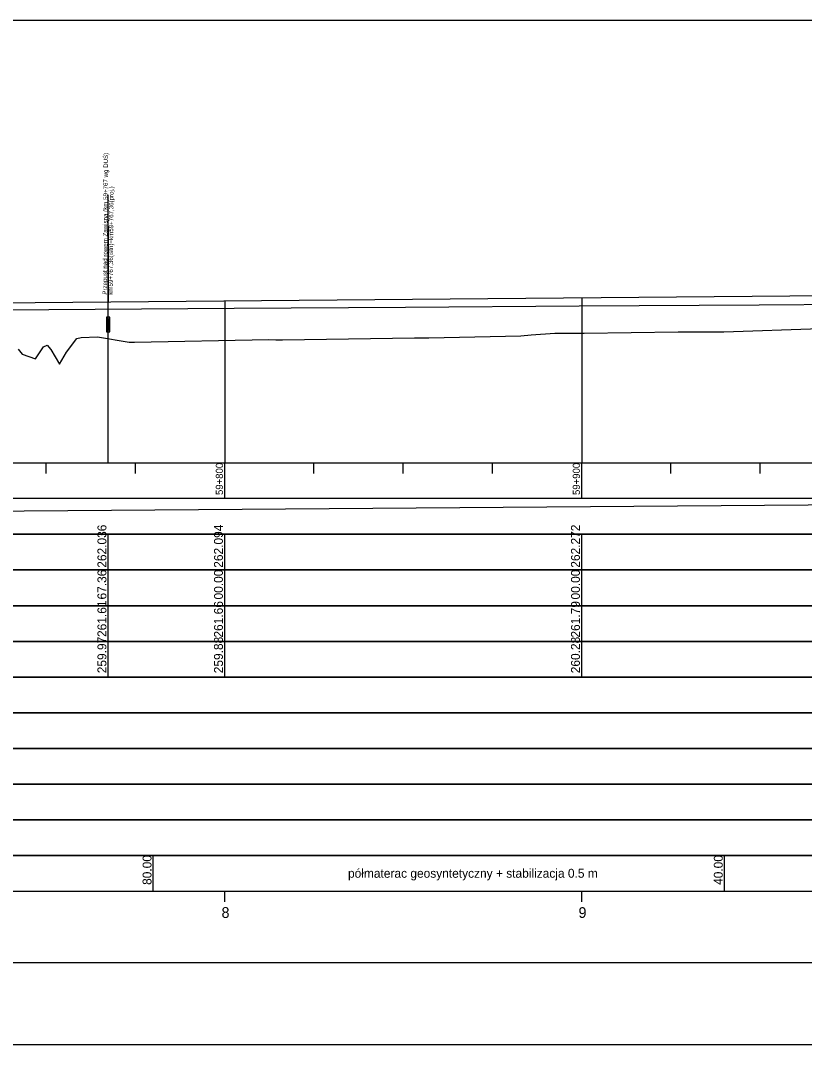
# Model space of a CAD drawing. Extents: x 6445630 to 6518227, y 5499240 to 5511716.
# Drawn here: x 6458974 to 6459193.6, y 5508966.7 to 5509253.7 of the extents above; entities that cross this region are included whole.
import ezdxf

# ---------------------------------------------------------------- set-up
doc = ezdxf.new("R2010")
doc.units = 0
for name, color, linetype in [('Default', 7, 'Continuous'), ('TOR_PROF-obiekty+opisy', 7, 'Continuous'), ('TOR_PROF-tabelka-geometria T1', 7, 'Continuous'), ('TOR_PROF-tabelka-kilometracja', 7, 'Continuous'), ('TOR_PROF-tabelka-odleglosci T1', 7, 'Continuous'), ('TOR_PROF-tabelka-pochylenia proj T1', 7, 'Continuous'), ('TOR_PROF-tabelka-rodzaj rowu T1', 7, 'Continuous'), ('TOR_PROF-tabelka-rowyT1', 7, 'Continuous'), ('TOR_PROF-tabelka-rurociagi T1', 7, 'Continuous'), ('TOR_PROF-tabelka-rzedne istn T1', 7, 'Continuous'), ('TOR_PROF-tabelka-rzedne proj T1', 7, 'Continuous'), ('TOR_PROF-tabelka-teren istniejacy T1', 7, 'Continuous'), ('TOR_PROF-tabelka-warstwa ochronna T1', 7, 'Continuous'), ('TOR_PROF-tor istniejacy T1', 7, 'Continuous'), ('TOR_PROF-tor projektowany', 7, 'Continuous'), ('TOR_PROF-uklad odniesienia', 7, 'Continuous'), ('TOR_PROF-warstwa ochronna', 7, 'Continuous'), ('TOR_RAMKI-dodatkowe3', 7, 'Continuous'), ('TOR_RAMKI-MASKA WYCIECIA', 7, 'Continuous')]:
    doc.layers.add(name, color=color, linetype=linetype)

msp = doc.modelspace()

# ---------------------------------------------------------------- linework, layer by layer
at = {"layer": 'TOR_PROF-obiekty+opisy'}
for p, q in [((6458998.57, 5509129.74), (6458998.57, 5509204.91)), ((6458998.57, 5509195.91), (6458998.57, 5509174.91)), ((6458998.57, 5509195.91), (6458998.57, 5509174.91))]:
    msp.add_line(p, q, dxfattribs=at)
for points in [[(6458999.03, 5509170.59), (6458998.11, 5509170.59), (6458998.11, 5509166.51), (6458999.03, 5509166.51)], [(6458998.95, 5509170.05), (6458998.2, 5509170.05), (6458998.2, 5509167.05), (6458998.95, 5509167.05)]]:
    msp.add_lwpolyline(points, close=True, dxfattribs=at)
for points in [[(6458999.03, 5509166.51), (6458999.03, 5509170.59), (6458998.11, 5509170.59), (6458998.11, 5509166.51), (6458999.03, 5509166.51)], [(6458998.95, 5509167.05), (6458998.2, 5509167.05), (6458998.2, 5509170.05), (6458998.95, 5509170.05), (6458998.95, 5509167.05)]]:
    msp.add_lwpolyline(points, dxfattribs=at)
at = {"layer": 'TOR_PROF-tabelka-geometria T1'}
for points in [[(6452331.21, 5508989.74), (6462728.4, 5508989.74)], [(6452331.21, 5508989.74), (6462731.21, 5508989.74)]]:
    msp.add_lwpolyline(points, dxfattribs=at)
at = {"layer": 'TOR_PROF-tabelka-kilometracja'}
for points in [[(6459031.21, 5509006.74), (6459031.21, 5509009.74)], [(6459131.21, 5509006.74), (6459131.21, 5509009.74)]]:
    msp.add_lwpolyline(points, dxfattribs=at)
at = {"layer": 'TOR_PROF-tabelka-odleglosci T1'}
for points in [[(6458998.57, 5509099.74), (6458998.57, 5509109.74)], [(6459031.21, 5509099.74), (6459031.21, 5509109.74)], [(6459131.21, 5509099.74), (6459131.21, 5509109.74)], [(6458998.57, 5509089.74), (6458998.57, 5509099.74)], [(6459031.21, 5509089.74), (6459031.21, 5509099.74)], [(6459131.21, 5509089.74), (6459131.21, 5509099.74)]]:
    msp.add_lwpolyline(points, dxfattribs=at)
msp.add_lwpolyline([(6452331.21, 5509089.74), (6462731.21, 5509089.74), (6462731.21, 5509099.74), (6452331.21, 5509099.74)], close=True, dxfattribs=at)
at = {"layer": 'TOR_PROF-tabelka-pochylenia proj T1'}
msp.add_lwpolyline([(6452331.21, 5509109.74), (6462731.21, 5509109.74), (6462731.21, 5509119.74), (6452331.21, 5509119.74)], close=True, dxfattribs=at)
msp.add_lwpolyline([(6458316.21, 5509111.24), (6459231.21, 5509118.24)], dxfattribs=at)
at = {"layer": 'TOR_PROF-tabelka-rodzaj rowu T1'}
for points in [[(6452331.21, 5509049.74), (6462731.21, 5509049.74), (6462731.21, 5509059.74), (6452331.21, 5509059.74)], [(6452331.21, 5509029.74), (6462731.21, 5509029.74), (6462731.21, 5509039.74), (6452331.21, 5509039.74)]]:
    msp.add_lwpolyline(points, close=True, dxfattribs=at)
at = {"layer": 'TOR_PROF-tabelka-rowyT1'}
msp.add_lwpolyline([(6452331.21, 5509059.74), (6462731.21, 5509059.74), (6462731.21, 5509069.74), (6452331.21, 5509069.74)], close=True, dxfattribs=at)
at = {"layer": 'TOR_PROF-tabelka-rurociagi T1'}
msp.add_lwpolyline([(6452331.21, 5509039.74), (6462731.21, 5509039.74), (6462731.21, 5509049.74), (6452331.21, 5509049.74)], close=True, dxfattribs=at)
at = {"layer": 'TOR_PROF-tabelka-rzedne istn T1'}
msp.add_lwpolyline([(6452331.21, 5509079.74), (6462731.21, 5509079.74), (6462731.21, 5509089.74), (6452331.21, 5509089.74)], close=True, dxfattribs=at)
for points in [[(6458998.57, 5509079.74), (6458998.57, 5509089.74)], [(6459031.21, 5509079.74), (6459031.21, 5509089.74)], [(6459131.21, 5509079.74), (6459131.21, 5509089.74)], [(6458998.57, 5509069.74), (6458998.57, 5509079.74)], [(6459031.21, 5509069.74), (6459031.21, 5509079.74)], [(6459031.21, 5509069.74), (6459031.21, 5509079.74)], [(6459031.21, 5509069.74), (6459031.21, 5509079.74)], [(6459031.21, 5509069.74), (6459031.21, 5509079.74)], [(6459031.21, 5509069.74), (6459031.21, 5509079.74)], [(6459131.21, 5509069.74), (6459131.21, 5509079.74)], [(6459131.21, 5509069.74), (6459131.21, 5509079.74)], [(6459131.21, 5509069.74), (6459131.21, 5509079.74)], [(6459131.21, 5509069.74), (6459131.21, 5509079.74)], [(6459131.21, 5509069.74), (6459131.21, 5509079.74)]]:
    msp.add_lwpolyline(points, dxfattribs=at)
at = {"layer": 'TOR_PROF-tabelka-rzedne proj T1'}
msp.add_lwpolyline([(6452331.21, 5509099.74), (6462731.21, 5509099.74), (6462731.21, 5509109.74), (6452331.21, 5509109.74)], close=True, dxfattribs=at)
at = {"layer": 'TOR_PROF-tabelka-teren istniejacy T1'}
msp.add_lwpolyline([(6452331.21, 5509069.74), (6462731.21, 5509069.74), (6462731.21, 5509079.74), (6452331.21, 5509079.74)], close=True, dxfattribs=at)
msp.add_lwpolyline([(6452331.21, 5509069.74), (6462731.21, 5509069.74), (6462731.21, 5509079.74), (6452331.21, 5509079.74)], close=True, dxfattribs=at)
msp.add_lwpolyline([(6452331.21, 5509069.74), (6462731.21, 5509069.74), (6462731.21, 5509079.74), (6452331.21, 5509079.74)], close=True, dxfattribs=at)
msp.add_lwpolyline([(6452331.21, 5509069.74), (6462731.21, 5509069.74), (6462731.21, 5509079.74), (6452331.21, 5509079.74)], close=True, dxfattribs=at)
msp.add_lwpolyline([(6452331.21, 5509069.74), (6462731.21, 5509069.74), (6462731.21, 5509079.74), (6452331.21, 5509079.74)], close=True, dxfattribs=at)
at = {"layer": 'TOR_PROF-tabelka-warstwa ochronna T1'}
msp.add_lwpolyline([(6452331.21, 5509019.74), (6462731.21, 5509019.74), (6462731.21, 5509029.74), (6452331.21, 5509029.74)], close=True, dxfattribs=at)
at = {"layer": 'TOR_PROF-tor istniejacy T1'}
msp.add_lwpolyline([(6459879.85, 5509178.04), (6459830.31, 5509177.94), (6459779.95, 5509177.99), (6459730.29, 5509177.79), (6459721.59, 5509177.74), (6459688.36, 5509177.64), (6459672.29, 5509177.64), (6459639.06, 5509177.69), (6459630.21, 5509177.64), (6459581, 5509177.39), (6459547.89, 5509177.14), (6459514.66, 5509176.94), (6459480.71, 5509176.44), (6459430.64, 5509176.09), (6459381.15, 5509175.59), (6459331.22, 5509175.24), (6459281.16, 5509174.74), (6459231.19, 5509174.34), (6459180.89, 5509173.94), (6459130.51, 5509173.69), (6459081.86, 5509173.34), (6459033.87, 5509173.04), (6458981.96, 5509172.69), (6458930.43, 5509172.44)], dxfattribs=at)
at = {"layer": 'TOR_PROF-tor projektowany'}
msp.add_line((6458316.21, 5509168.84), (6459231.21, 5509176.99), dxfattribs=at)
msp.add_line((6458316.21, 5509168.84), (6459231.21, 5509176.99), dxfattribs=at)
for points in [[(6459031.21, 5509175.2), (6459031.21, 5509134.74), (6459031.21, 5509129.74), (6459031.21, 5509129.74)], [(6459031.21, 5509175.2), (6459031.21, 5509134.74), (6459031.21, 5509129.74), (6459031.21, 5509129.74)], [(6459131.21, 5509176.1), (6459131.21, 5509134.74), (6459131.21, 5509129.74), (6459131.21, 5509129.74)], [(6459131.21, 5509176.1), (6459131.21, 5509134.74), (6459131.21, 5509129.74), (6459131.21, 5509129.74)]]:
    msp.add_lwpolyline(points, dxfattribs=at)
at = {"layer": 'TOR_PROF-uklad odniesienia'}
for p, q in [((6452331.21, 5509129.74), (6462731.21, 5509129.74)), ((6458981.21, 5509126.74), (6458981.21, 5509129.74)), ((6459006.21, 5509126.74), (6459006.21, 5509129.74)), ((6459031.21, 5509119.74), (6459031.21, 5509129.74)), ((6459056.21, 5509126.74), (6459056.21, 5509129.74)), ((6459081.21, 5509126.74), (6459081.21, 5509129.74)), ((6459106.21, 5509126.74), (6459106.21, 5509129.74)), ((6459131.21, 5509119.74), (6459131.21, 5509129.74)), ((6459156.21, 5509126.74), (6459156.21, 5509129.74)), ((6459181.21, 5509126.74), (6459181.21, 5509129.74))]:
    msp.add_line(p, q, dxfattribs=at)
at = {"layer": 'TOR_PROF-warstwa ochronna'}
msp.add_lwpolyline([(6452331.21, 5509009.74), (6462731.21, 5509009.74), (6462731.21, 5509019.74), (6452331.21, 5509019.74)], close=True, dxfattribs=at)
for points in [[(6459011.21, 5509009.74), (6459011.21, 5509019.74)], [(6459171.21, 5509009.74), (6459171.21, 5509019.74)]]:
    msp.add_lwpolyline(points, dxfattribs=at)
at = {"layer": 'TOR_RAMKI-dodatkowe3'}
for p, q in [((6459117.02, 5509165.61), (6459123.69, 5509166.07)), ((6459123.69, 5509166.07), (6459127.1, 5509166.08)), ((6459127.1, 5509166.08), (6459131.89, 5509166.14)), ((6459131.89, 5509166.14), (6459158.19, 5509166.46)), ((6459158.19, 5509166.46), (6459159.9, 5509166.47)), ((6459159.9, 5509166.47), (6459163.87, 5509166.5)), ((6459163.87, 5509166.5), (6459165.04, 5509166.53)), ((6459165.04, 5509166.53), (6459171.06, 5509166.5)), ((6459171.06, 5509166.5), (6459198.05, 5509167.39)), ((6458986.91, 5509160.82), (6458989.8, 5509164.64)), ((6458989.8, 5509164.64), (6458991.04, 5509164.87)), ((6458991.04, 5509164.87), (6458995.58, 5509165.1)), ((6458995.58, 5509165.1), (6459004.49, 5509163.55)), ((6459004.49, 5509163.55), (6459004.57, 5509163.55)), ((6459004.57, 5509163.55), (6459005.3, 5509163.59)), ((6459005.3, 5509163.59), (6459005.93, 5509163.63)), ((6459005.93, 5509163.63), (6459043.57, 5509164.35)), ((6459043.57, 5509164.35), (6459045.5, 5509164.25)), ((6459045.5, 5509164.25), (6459046.25, 5509164.24)), ((6459046.25, 5509164.24), (6459047.4, 5509164.29)), ((6459047.4, 5509164.29), (6459084.42, 5509164.79)), ((6459084.42, 5509164.79), (6459085.49, 5509164.8)), ((6459085.49, 5509164.8), (6459086.03, 5509164.79)), ((6459086.03, 5509164.79), (6459088.4, 5509164.84)), ((6459088.4, 5509164.84), (6459114.12, 5509165.41)), ((6459114.12, 5509165.41), (6459114.12, 5509165.41)), ((6459114.12, 5509165.41), (6459114.14, 5509165.41)), ((6459114.14, 5509165.41), (6459117.02, 5509165.61)), ((6458973.32, 5509161.65), (6458974.47, 5509160.22)), ((6458974.47, 5509160.22), (6458978.25, 5509158.95)), ((6458978.25, 5509158.95), (6458980.43, 5509162.32)), ((6458980.43, 5509162.32), (6458980.45, 5509162.32)), ((6458980.45, 5509162.32), (6458981.45, 5509162.79)), ((6458981.45, 5509162.79), (6458982.52, 5509161.58)), ((6458982.52, 5509161.58), (6458984.94, 5509157.46)), ((6458984.94, 5509157.46), (6458986.91, 5509160.82))]:
    msp.add_line(p, q, dxfattribs=at)
at = {"layer": 'TOR_RAMKI-MASKA WYCIECIA'}
msp.add_lwpolyline([(6457196.67, 5508966.75), (6459246.67, 5508966.75), (6459246.67, 5509253.75), (6457196.67, 5509253.75)], close=True, dxfattribs=at)

# ---------------------------------------------------------------- texts
at = {"layer": 'Default'}
for p in [(6458981.96, 5509172.69), (6459033.87, 5509173.04), (6459081.86, 5509173.34), (6459130.51, 5509173.69), (6459180.89, 5509173.94)]:
    msp.add_text('+', height=0.001, dxfattribs=at).set_placement(p)
at = {"layer": 'TOR_PROF-obiekty+opisy'}
for s, p in [('Przepust nad rowem Zawisna (km 59+767 wg DUŚ) ', (6458998.24, 5509176.9)), ('km59+767,36(istn)=km59+767,36(proj.)', (6458999.85, 5509176.89))]:
    msp.add_text(s, height=1.25, rotation=89.5846, dxfattribs=at).set_placement(p)
at = {"layer": 'TOR_PROF-tabelka-kilometracja'}
for s, p in [('8', (6459030.32, 5509002.24)), ('9', (6459130.32, 5509002.24))]:
    msp.add_text(s, height=3, dxfattribs=at).set_placement(p)
at = {"layer": 'TOR_PROF-tabelka-odleglosci T1'}
for s, p in [('262.094', (6459030.71, 5509100.37)), ('262.272', (6459130.71, 5509100.38)), ('67.36', (6458998.07, 5509091.47)), ('00.00', (6459030.71, 5509091.48)), ('00.00', (6459130.71, 5509091.48))]:
    msp.add_text(s, height=2.5, rotation=90, dxfattribs=at).set_placement(p)
at = {"layer": 'TOR_PROF-tabelka-rzedne istn T1'}
for s, p in [('261.61', (6458998.07, 5509080.97)), ('261.66', (6459030.71, 5509080.8)), ('261.79', (6459130.71, 5509080.8)), ('259.97', (6458998.07, 5509070.8)), ('259.88', (6459030.71, 5509070.8)), ('260.28', (6459130.71, 5509070.8))]:
    msp.add_text(s, height=2.5, rotation=90, dxfattribs=at).set_placement(p)
at = {"layer": 'TOR_PROF-tabelka-rzedne proj T1'}
msp.add_text('262.036', height=2.5, rotation=90, dxfattribs=at).set_placement((6458998.07, 5509100.37))
at = {"layer": 'TOR_PROF-uklad odniesienia'}
for s, p in [('59+800', (6459030.71, 5509120.76)), ('59+900', (6459130.71, 5509120.76))]:
    msp.add_text(s, height=2, rotation=90, dxfattribs=at).set_placement(p)
at = {"layer": 'TOR_PROF-warstwa ochronna'}
for s, p in [('80.00', (6459010.71, 5509011.48)), ('40.00', (6459170.71, 5509011.48))]:
    msp.add_text(s, height=2.5, rotation=90, dxfattribs=at).set_placement(p)
msp.add_text('półmaterac geosyntetyczny + stabilizacja 0.5 m', height=2.5, dxfattribs=at).set_placement((6459065.75, 5509013.49))

doc.saveas('drawing.dxf')
